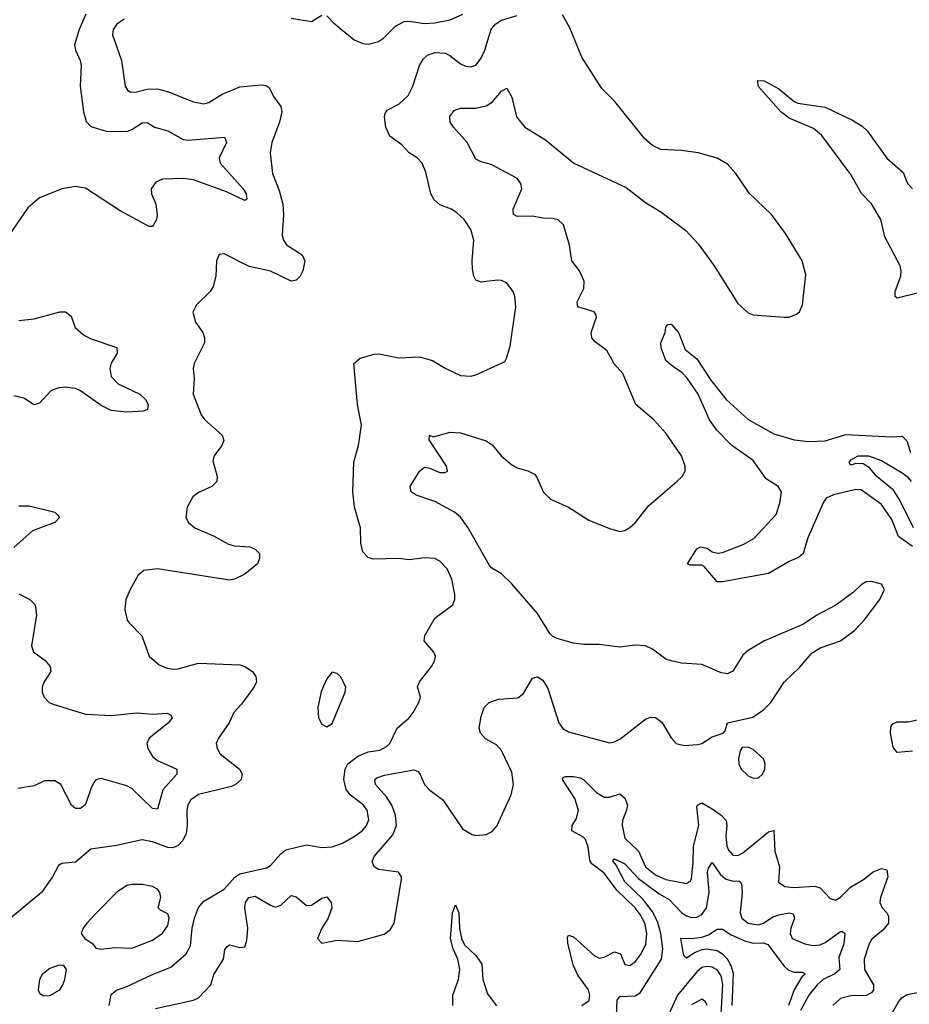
# Model space of a CAD drawing. Header units: inches. Extents: x 1682530 to 1839546, y 640742 to 791647.
# Tile 269 of 656: x 1715633 to 1719098, y 704374 to 708209. Entities that reach past the tile are written whole.
import ezdxf

# ---------------------------------------------------------------- set-up
doc = ezdxf.new("R2010")
doc.units = ezdxf.units.IN
doc.header["$MEASUREMENT"] = 0
doc.layers.add('B7710', color=7, linetype='Continuous')

msp = doc.modelspace()

# ---------------------------------------------------------------- linework, layer by layer
at = {"layer": 'B7710', "color": 5}
for points, elevation in [([(1715891.1, 708230), (1715864.5, 708170), (1715847.3, 708110), (1715850.2, 708090), (1715868.8, 708050), (1715872.2, 708030), (1715869.2, 707950), (1715882.3, 707850), (1715892.5, 707812.5), (1715910, 707792.8), (1715970, 707774.1), (1716050, 707773.6), (1716070, 707781.3), (1716110, 707807.3), (1716130, 707808.4), (1716158.4, 707790), (1716210, 707775.9), (1716270, 707742.1), (1716290, 707739.3), (1716431.1, 707751.1), (1716438.6, 707730), (1716410.1, 707670), (1716414.4, 707650), (1716503.5, 707550), (1716515, 707530), (1716518, 707510), (1716510, 707504.2), (1716438.5, 707538.5), (1716310, 707585.4), (1716269.7, 707590.3), (1716190, 707588), (1716163.7, 707576.3), (1716145.8, 707550), (1716146.2, 707530), (1716162.8, 707490), (1716168.5, 707450), (1716165.5, 707430), (1716153.3, 707406.7), (1716150, 707402.9), (1716137, 707403), (1716024.4, 707464.4), (1715890, 707552.1), (1715850, 707559.1), (1715799.3, 707550), (1715710, 707514.2), (1715664.4, 707475.6), (1715564.7, 707330)], 520), ([(1716040.3, 708210), (1716010.2, 708190), (1715997.2, 708170), (1715995, 708150), (1716029.4, 708049.4), (1716043.8, 707950), (1716053.7, 707933.7), (1716066.6, 707926.6), (1716090, 707927.7), (1716130, 707938.3), (1716170, 707939.4), (1716208.9, 707928.9), (1716310, 707888), (1716350, 707880.7), (1716370, 707885.4), (1716422, 707918), (1716490, 707947.5), (1716575.3, 707955.3), (1716592.8, 707952.8), (1716604.4, 707944.4), (1716621.6, 707910), (1716650, 707870.6), (1716653.6, 707850), (1716644.9, 707810), (1716614.9, 707730), (1716608.7, 707690), (1716617.7, 707610), (1716643.9, 707543.9), (1716658.4, 707490), (1716661, 707450), (1716654.9, 707370), (1716660.3, 707350), (1716672, 707332.1), (1716733.3, 707293.3), (1716744.2, 707270), (1716735.6, 707230), (1716724.9, 707210), (1716710, 707193.6), (1716690, 707189.7), (1716610, 707229), (1716527.4, 707247.4), (1716430, 707297), (1716410, 707294), (1716399.1, 707270), (1716397, 707210), (1716386.7, 707170), (1716374.4, 707150), (1716322.3, 707097.7), (1716307.7, 707070), (1716318, 707030), (1716346, 706990), (1716353, 706970), (1716353, 706950), (1716312.2, 706870), (1716308.2, 706850), (1716313, 706810), (1716308.2, 706750), (1716340.3, 706670), (1716354.6, 706650), (1716421.3, 706590), (1716428.2, 706570), (1716420.5, 706550), (1716390.6, 706510), (1716384.9, 706490), (1716402, 706430), (1716400.7, 706410), (1716381, 706390), (1716330, 706367), (1716308, 706350), (1716286, 706310), (1716280.5, 706270), (1716290.7, 706250), (1716314.8, 706230), (1716390, 706197.6), (1716446.1, 706166.1), (1716470, 706159.3), (1716530, 706155.5), (1716550, 706146.8), (1716566.8, 706130), (1716567.3, 706110), (1716558.8, 706090), (1716510.3, 706049.7), (1716470, 706029.6), (1716450, 706026), (1716170.4, 706069.6), (1716117.1, 706062.9), (1716094.4, 706045.6), (1716063.8, 705990), (1716046.4, 705950), (1716043.1, 705910), (1716052.4, 705870), (1716059.3, 705859.3), (1716108.7, 705808.7), (1716137.1, 705730), (1716175.8, 705695.8), (1716203.8, 705683.8), (1716230, 705678.9), (1716250, 705680.3), (1716330, 705702.7), (1716490, 705695.9), (1716510.4, 705690), (1716539.5, 705670), (1716552.9, 705650), (1716555.6, 705630), (1716546.3, 705610), (1716496.8, 705543.2), (1716466.7, 705510), (1716448.9, 705470), (1716407, 705410), (1716398, 705390), (1716401.7, 705370), (1716414, 705350), (1716489, 705290), (1716500.2, 705270), (1716495.8, 705250), (1716473.8, 705230), (1716457.7, 705222.3), (1716330, 705191.1), (1716299.7, 705170), (1716288.1, 705150), (1716284.3, 705130), (1716286, 705070), (1716281, 705039), (1716268.1, 705011.9), (1716250, 704992.5), (1716230, 704983.2), (1716210, 704984.1), (1716150, 705007.2), (1716110, 705014.4), (1716010, 704992.5), (1715910, 704977.8), (1715850, 704928.2), (1715798, 704922), (1715784.8, 704915.2), (1715761.1, 704870), (1715718.3, 704810), (1715590, 704703.5)], 540), ([(1715981.9, 704370), (1715990, 704411.6), (1716010.4, 704429.6), (1716050, 704442.9), (1716150, 704490.7), (1716221.9, 704518.1), (1716282, 704570), (1716298.8, 704601.2), (1716305.2, 704670), (1716313.9, 704710), (1716330, 704751.1), (1716350, 704775.3), (1716430, 704822.5), (1716471.2, 704868.8), (1716490, 704882.6), (1716595, 704905), (1716610, 704915), (1716650, 704960.6), (1716670, 704975), (1716750, 704995.5), (1716810, 704984.7), (1716850, 704987.8), (1716890, 705002), (1716939.7, 705030), (1716966.9, 705050), (1716984.2, 705070), (1716992.5, 705092.5), (1716986.4, 705130), (1716972.8, 705150), (1716919.8, 705190), (1716904.1, 705210), (1716895.2, 705250), (1716900.2, 705290), (1716911.2, 705310), (1716950, 705340.1), (1716990, 705356.6), (1717035.7, 705364.3), (1717062.4, 705377.6), (1717074.8, 705390), (1717103.9, 705450), (1717149.7, 705490), (1717165.7, 705510), (1717188, 705550), (1717193.6, 705570), (1717183, 705610), (1717189.8, 705630), (1717237.1, 705690), (1717248.8, 705710), (1717253.1, 705730), (1717245.8, 705745.8), (1717208, 705790), (1717211.2, 705810), (1717250, 705877.4), (1717319.5, 705930), (1717327.8, 705950), (1717328.3, 705970), (1717315.6, 706030), (1717297.7, 706070), (1717270, 706099.7), (1717250, 706109.7), (1717210, 706112.6), (1717150, 706104.4), (1717109.7, 706109.7), (1717010, 706108.2), (1716990, 706113.6), (1716970, 706136), (1716962.3, 706170), (1716961.1, 706230), (1716937.4, 706310), (1716931.2, 706370), (1716934.5, 706485.5), (1716953.3, 706550), (1716964.7, 706630), (1716948.3, 706710), (1716934.3, 706870), (1716959.5, 706890), (1717013.6, 706906.4), (1717032.5, 706907.5), (1717110, 706892), (1717190, 706895.8), (1717241.5, 706881.5), (1717290, 706851.3), (1717350, 706823.1), (1717390, 706820.4), (1717410, 706824.9), (1717509.5, 706870.5), (1717522, 706878), (1717529.6, 706890.4), (1717543.5, 706936.5), (1717565.6, 707090), (1717561.5, 707130), (1717554.8, 707150), (1717530, 707182.4), (1717510, 707192.6), (1717494.5, 707194.5), (1717430, 707186.6), (1717410, 707194.5), (1717401.7, 707210), (1717397.3, 707237.3), (1717395, 707270), (1717401.7, 707350), (1717390.8, 707390.8), (1717364.2, 707430), (1717336.3, 707456.3), (1717315.1, 707470), (1717270, 707487.6), (1717247.5, 707507.5), (1717234.8, 707530), (1717214.8, 707614.8), (1717200.5, 707650), (1717180.7, 707670), (1717149.8, 707689.8), (1717121, 707721), (1717074.8, 707754.8), (1717059.4, 707790), (1717054.2, 707830), (1717056.6, 707843.4), (1717064.2, 707855.8), (1717110, 707879.3), (1717146.6, 707913.3), (1717164.7, 707950), (1717190.5, 708029.5), (1717204.7, 708055.3), (1717221.1, 708070), (1717250, 708080.1), (1717290, 708078), (1717308.9, 708068.9), (1717350, 708036.1), (1717370, 708028), (1717390, 708025.3), (1717410, 708032), (1717430, 708058.4), (1717445, 708090), (1717470, 708171.4), (1717487.3, 708192.7), (1717510, 708207.1), (1717570, 708225.2)], 540), ([(1716161.8, 704358.2), (1716309.9, 704390.1), (1716330, 704398.8), (1716377, 704450), (1716389.2, 704490), (1716426.9, 704550), (1716432.5, 704587.5), (1716440.7, 704599.3), (1716450, 704605.5), (1716490, 704594.7), (1716510, 704597.6), (1716518.1, 704621.9), (1716521.7, 704670), (1716510.4, 704750), (1716512.8, 704770), (1716526, 704790), (1716550, 704794.7), (1716610, 704759.8), (1716630, 704752.9), (1716650, 704760.7), (1716690, 704797.2), (1716710, 704792), (1716750, 704759.3), (1716770, 704759.8), (1716810, 704787.8), (1716830, 704792.9), (1716846.7, 704770), (1716848.4, 704750), (1716832.9, 704707.1), (1716809.4, 704670), (1716792.7, 704630), (1716810, 704612.7), (1716870, 704623.2), (1716950, 704618), (1717053.2, 704646.8), (1717076.1, 704663.9), (1717091.4, 704690), (1717120.4, 704860.4), (1717119.9, 704870), (1717109.1, 704889.1), (1717030, 704899.3), (1717014.2, 704910), (1717006.1, 704930), (1717014.1, 704950), (1717085.9, 705034.1), (1717100.1, 705070), (1717097.1, 705110), (1717082.1, 705150), (1717062, 705182), (1717018.9, 705230), (1717015.8, 705250), (1717023.9, 705256.1), (1717054, 705266), (1717167.7, 705287.7), (1717182, 705282), (1717191.5, 705271.5), (1717210.1, 705230), (1717230, 705208), (1717281.1, 705170), (1717357.1, 705057.1), (1717394.8, 705034.8), (1717410, 705031.3), (1717450, 705035.5), (1717473, 705047), (1717492.4, 705070), (1717547.2, 705190), (1717556.3, 705230), (1717550, 705278.4), (1717510, 705362.9), (1717490, 705384.7), (1717447.6, 705407.6), (1717427.6, 705430), (1717422.8, 705450), (1717430, 705494.8), (1717442.3, 705530), (1717461.6, 705550), (1717497.5, 705562.5), (1717572.6, 705567.4), (1717595.3, 705584.7), (1717630, 705644.4), (1717650, 705648.8), (1717670, 705636), (1717690, 705603.7), (1717732.5, 705470), (1717747.9, 705447.9), (1717770, 705435.7), (1717930, 705392.7), (1717950, 705396), (1717970, 705406.3), (1718070, 705484.1), (1718090, 705492.5), (1718110, 705491), (1718133.4, 705473.4), (1718170, 705411.8), (1718190, 705390.3), (1718221.4, 705381.4), (1718274.6, 705385.4), (1718290, 705390.2), (1718330, 705415.2), (1718373.2, 705430), (1718381.2, 705438.8), (1718389.8, 705470.2), (1718488.1, 705491.9), (1718530, 705521.1), (1718558.3, 705550), (1718610, 705628.4), (1718670, 705685.7), (1718718.5, 705741.5), (1718750, 705761.7), (1718830, 705788.9), (1718884, 705830), (1718921.7, 705870), (1718983, 705950), (1719000.7, 705990), (1718989.2, 706010), (1718950, 706020.5), (1718930, 706018.9), (1718910, 706007.8), (1718880.7, 705979.3), (1718811.5, 705928.5), (1718737.6, 705890), (1718685.9, 705854.1), (1718534, 705790), (1718470, 705752.2), (1718450, 705734), (1718410, 705671), (1718390, 705661.6), (1718364.6, 705664.6), (1718290, 705697.8), (1718210, 705702.6), (1718170, 705711.1), (1718150, 705718.3), (1718097.3, 705757.3), (1718069.9, 705769.9), (1718030, 705772), (1717970, 705765), (1717890, 705775.8), (1717830, 705775), (1717790, 705780.2), (1717730, 705797), (1717710, 705806.5), (1717698.2, 705818.2), (1717650, 705896.2), (1717550, 706012), (1717510, 706049.8), (1717472.6, 706072.6), (1717463.2, 706083.2), (1717379.9, 706230), (1717350, 706270.9), (1717327, 706290), (1717250, 706332.5), (1717177, 706357), (1717157.2, 706370), (1717153.6, 706390), (1717190, 706450.3), (1717210, 706466.2), (1717230, 706462.3), (1717270, 706444.6), (1717290, 706444.7), (1717299.6, 706450), (1717295.8, 706470), (1717227.7, 706572.3), (1717229.2, 706590), (1717243.4, 706583.4), (1717310, 706602.6), (1717350, 706599), (1717450, 706568.4), (1717472.8, 706552.8), (1717510, 706509.2), (1717550, 706475.2), (1717570, 706462.9), (1717612.1, 706452.1), (1717638.4, 706438.3), (1717647.3, 706427.3), (1717672, 706370), (1717700.9, 706340.9), (1717770.2, 706310.2), (1717850, 706259.6), (1717930, 706226.5), (1717970, 706215.6), (1717990, 706219.6), (1718010, 706230.3), (1718030, 706248.8), (1718083.5, 706316.5), (1718193, 706410), (1718213.6, 706430), (1718224.7, 706450), (1718225.4, 706470), (1718210, 706509.5), (1718150, 706598.9), (1718102.7, 706650), (1718032.7, 706710), (1717981.5, 706830), (1717948.6, 706868.6), (1717919.7, 706919.7), (1717874.5, 706954.5), (1717861.8, 706970), (1717859.4, 706990), (1717879.7, 707050), (1717877.8, 707057.8), (1717870.6, 707070.6), (1717806.3, 707090), (1717803.8, 707110), (1717830, 707161.6), (1717832, 707190), (1717812.9, 707230), (1717783.7, 707270), (1717774.2, 707330), (1717750.8, 707410), (1717730, 707428.7), (1717710, 707434.7), (1717670, 707435.4), (1717630, 707442.9), (1717570, 707442.6), (1717556.9, 707450), (1717555.2, 707470), (1717588.5, 707550), (1717585.4, 707570), (1717570, 707589.8), (1717550, 707601.3), (1717470, 707644.2), (1717430, 707654.6), (1717410, 707665.4), (1717376.5, 707730), (1717322.4, 707790), (1717309.8, 707810), (1717308.5, 707831.5), (1717325.5, 707854.5), (1717350, 707864), (1717410, 707864.1), (1717450, 707872.9), (1717473.2, 707886.8), (1717510, 707930.3), (1717530, 707942.4), (1717550, 707907.3), (1717567.9, 707830), (1717600.8, 707790), (1717680.7, 707740.7), (1717791.8, 707650), (1717995.5, 707555.5), (1718070, 707497), (1718130, 707460.4), (1718227.7, 707387.7), (1718275.5, 707335.5), (1718337.6, 707250), (1718430, 707103.8), (1718470, 707066.7), (1718490, 707059.5), (1718610, 707050.3), (1718630, 707050.3), (1718658.6, 707061.4), (1718670, 707070.5), (1718682, 707098), (1718695.4, 707215.4), (1718681, 707270), (1718615.8, 707375.8), (1718560.5, 707450), (1718473.5, 707533.5), (1718422.4, 707610), (1718390, 707645.6), (1718350, 707669.6), (1718275.3, 707690), (1718210, 707699.7), (1718130, 707703.5), (1718098.2, 707718.2), (1718066.4, 707746.4), (1717950.9, 707890), (1717900.8, 707940.8), (1717822.6, 708062.5), (1717776.3, 708176.3), (1717747.8, 708227.8)], 520), ([(1716690, 708214), (1716770, 708202), (1716810, 708226)], 560), ([(1716830, 708224), (1716855.8, 708195.8), (1716936, 708130), (1716970, 708115.5), (1716990, 708113), (1717030, 708123.7), (1717050, 708137), (1717096.5, 708183.5), (1717130, 708200.9), (1717150, 708203.2), (1717210, 708193.2), (1717250, 708195.9), (1717310, 708207.5), (1717359.2, 708230)], 560), ([(1719130, 707143.9), (1719050, 707124.1), (1719043.1, 707130), (1719043, 707150), (1719064.4, 707210), (1719066.1, 707230), (1719061.6, 707250), (1719003, 707363), (1718986.5, 707430), (1718950.8, 707490.8), (1718911.3, 707531.3), (1718870, 707605.3), (1718757.2, 707757.2), (1718724.6, 707784.6), (1718630, 707825.1), (1718598, 707850), (1718509.8, 707950), (1718508.5, 707971.5), (1718533, 707970), (1718590, 707939.7), (1718649.6, 707889.6), (1718663.4, 707883.4), (1718770, 707867.6), (1718876.8, 707816.8), (1718913.9, 707793.9), (1718934.6, 707774.6), (1719010, 707669.2), (1719073.4, 707613.4), (1719091, 707570), (1719110.2, 707550)], 480), ([(1715630, 707037.1), (1715690, 707043.5), (1715790, 707071), (1715811, 707071), (1715833.4, 707053.4), (1715849.5, 707009.5), (1715881.3, 706981.3), (1715907.5, 706967.5), (1716012.2, 706932.2), (1716012.3, 706910), (1715989.1, 706870.9), (1715983.7, 706850), (1715990, 706819.5), (1716017.4, 706790), (1716101.1, 706750), (1716122.6, 706730), (1716133.4, 706710), (1716130.6, 706690), (1716115.8, 706684.2), (1716050, 706680.5), (1715990, 706686.5), (1715950, 706706), (1715870, 706763.6), (1715850, 706772.1), (1715810, 706777.5), (1715785.2, 706774.8), (1715755.4, 706764.6), (1715710, 706715), (1715689.3, 706709.2), (1715650, 706734.6), (1715610, 706744.1)], 520), ([(1719110, 706157.5), (1719056.1, 706196.1), (1719030, 706261.9), (1718990, 706319.9), (1718910, 706377), (1718890, 706379.3), (1718802, 706358), (1718774.4, 706345.6), (1718763.4, 706330), (1718702.2, 706190), (1718684.3, 706130), (1718666.2, 706113.8), (1718630, 706099), (1718550, 706051.3), (1718370, 706018.7), (1718350, 706019.9), (1718298.9, 706078.8), (1718290, 706083.9), (1718244.6, 706084.6), (1718234.5, 706090), (1718270, 706148), (1718284.9, 706155.1), (1718310, 706150.6), (1718330, 706135.9), (1718350.7, 706130.7), (1718370, 706134.1), (1718453.6, 706166.4), (1718492.6, 706187.4), (1718579, 706281), (1718594.2, 706325.8), (1718599.9, 706370), (1718587.6, 706390), (1718540.6, 706420.6), (1718490, 706491.4), (1718406.9, 706550), (1718348.6, 706610), (1718319.5, 706650), (1718275.4, 706750), (1718232.4, 706812.4), (1718213.8, 706833.8), (1718170, 706862.6), (1718150, 706881.3), (1718130.9, 706930), (1718130.5, 706950), (1718146.9, 706990), (1718150, 707011.3), (1718158, 707022), (1718170, 707022.8), (1718199.1, 706990), (1718224.4, 706924.4), (1718270, 706887.3), (1718324.7, 706804.7), (1718384, 706730), (1718470, 706651.6), (1718570, 706596.3), (1718650, 706572.5), (1718705.9, 706565.9), (1718770, 706568.9), (1718850, 706592.7), (1719030, 706584.5), (1719070, 706586.9), (1719088, 706568), (1719102.5, 706522.5)], 480), ([(1719114.7, 706230), (1719059.7, 706339.7), (1719036.4, 706376.4), (1718971, 706430), (1718942.8, 706462.8), (1718918.4, 706478.4), (1718890, 706480.4), (1718870, 706473.2), (1718864, 706484), (1718870, 706494.9), (1718899, 706510), (1718938.8, 706510), (1718990, 706491.3), (1719070, 706443.4), (1719090, 706428.9), (1719105.5, 706410)], 460), ([(1715630, 706315.3), (1715670, 706315.2), (1715770.2, 706290.2), (1715780.4, 706280.4), (1715787.7, 706270), (1715770.4, 706250), (1715682.5, 706217.5), (1715610, 706152.9)], 520), ([(1715630, 705972.2), (1715673, 705950), (1715693.1, 705930), (1715699.2, 705890), (1715678.9, 705770), (1715687.3, 705747.3), (1715732.8, 705712.9), (1715751.8, 705690), (1715754.9, 705670), (1715728.8, 705630), (1715721.3, 705610), (1715720.4, 705590), (1715728.2, 705570), (1715747.7, 705550), (1715763.4, 705543.4), (1715890, 705503.8), (1715990, 705498.9), (1716090, 705508.9), (1716150, 705503.9), (1716207.7, 705507.7), (1716220.9, 705500.9), (1716227, 705490), (1716212.2, 705470), (1716137.8, 705410), (1716128.6, 705390), (1716131.8, 705370), (1716150, 705339.1), (1716170, 705323), (1716245.3, 705290), (1716245.8, 705270), (1716191, 705209), (1716170, 705134.5), (1716150, 705137.2), (1716070, 705214.4), (1716050, 705224.5), (1715950, 705253.5), (1715930, 705248.2), (1715922.5, 705237.5), (1715910, 705213.6), (1715890, 705151.8), (1715870, 705137.2), (1715850, 705136.8), (1715835.1, 705150), (1715793.1, 705230), (1715770, 705244.4), (1715730, 705244), (1715690, 705225.3), (1715625.7, 705214.3)], 520), ([(1719110, 705359.5), (1719050, 705354.3), (1719034.8, 705374.8), (1719025.2, 705430), (1719025.9, 705454.1), (1719033.8, 705466.2), (1719050, 705473.7), (1719093.6, 705473.6), (1719130, 705482)], 480), ([(1717822.9, 704370), (1717851, 704389), (1717853.2, 704410), (1717848.1, 704430), (1717807, 704487), (1717788.3, 704528.3), (1717768.2, 704611.8), (1717766.2, 704633.8), (1717770, 704643), (1717790, 704636.3), (1717870, 704563.5), (1717890, 704553.9), (1717910, 704557.9), (1717950, 704578.1), (1717973.4, 704570), (1717990, 704529), (1718010, 704525), (1718030, 704539.7), (1718053.4, 704570), (1718071.5, 704608.5), (1718075.3, 704650), (1718067.5, 704690), (1718050, 704724.1), (1718030, 704749.9), (1717958.9, 704818.9), (1717910, 704885.3), (1717860.9, 704920.9), (1717854, 704934), (1717847.6, 704987.6), (1717836.4, 705016.4), (1717826.6, 705026.6), (1717783.9, 705050), (1717784.4, 705070), (1717802.2, 705097.8), (1717809.9, 705130), (1717794.9, 705174.9), (1717746.6, 705250), (1717750, 705257.4), (1717758.6, 705261.4), (1717790, 705261.6), (1717816.1, 705256.1), (1717830, 705248.3), (1717879.1, 705199.1), (1717910, 705180.3), (1717930, 705180.8), (1717970, 705193.1), (1717990, 705177.3), (1717999.9, 705150), (1717997, 705130), (1717981.2, 705090), (1717979.6, 705070), (1717990, 705021.6), (1718043.1, 704970), (1718069.9, 704909.9), (1718110, 704878.6), (1718150, 704859.6), (1718230, 704844.8), (1718245.4, 704854.6), (1718250, 704864.4), (1718256.5, 704923.5), (1718257.4, 704990), (1718278.1, 705070), (1718270, 705142.8), (1718272.4, 705150), (1718290, 705158), (1718330, 705135.7), (1718365.5, 705110), (1718384.7, 705090), (1718387.3, 705070), (1718383.2, 705030), (1718387.2, 704990), (1718394, 704974), (1718410, 704955.3), (1718430, 704953.3), (1718450, 704963.4), (1718550, 705046.2), (1718570, 705050.3), (1718573.5, 704970), (1718592.5, 704910), (1718588.4, 704850), (1718612.8, 704832.8), (1718648.5, 704828.5), (1718730, 704834.1), (1718750, 704827.1), (1718790, 704786), (1718810, 704779.1), (1718830, 704791.1), (1718869.2, 704830.8), (1718919.5, 704860.5), (1718957.3, 704890), (1718990, 704902.6), (1719010, 704897.6), (1719014.3, 704870), (1718985.1, 704790), (1718982.6, 704770), (1718991.8, 704750), (1719010.5, 704730.5), (1719016.8, 704716.8), (1719016.2, 704690), (1718995.8, 704664.2), (1718951.7, 704628.3), (1718940.9, 704610), (1718921.7, 704550), (1718923.1, 704510), (1718958.8, 704450), (1718958.4, 704430), (1718950, 704418.3), (1718930, 704407.8), (1718870, 704407.2), (1718830, 704397), (1718799.7, 704370)], 480), ([(1717958.1, 704330), (1717960.5, 704390), (1717970, 704404.5), (1718030, 704406.5), (1718050, 704419), (1718132.2, 704550), (1718138.4, 704590), (1718129.5, 704650), (1718116.8, 704696.8), (1718096.6, 704736.6), (1718061.8, 704781.7), (1717990, 704851.2), (1717956.5, 704916.5), (1717944.5, 704930), (1717944, 704936), (1717950, 704941.1), (1717990, 704920.5), (1718043.8, 704863.8), (1718123.8, 704803.8), (1718162.6, 704782.6), (1718210, 704731.6), (1718230, 704718), (1718250, 704712.7), (1718270, 704713.9), (1718290, 704723.4), (1718308.2, 704750), (1718318.2, 704810), (1718311.6, 704888.4), (1718315.2, 704904.8), (1718330, 704926.3), (1718361.3, 704881.3), (1718382.2, 704862.2), (1718410, 704853.9), (1718434.3, 704854.3), (1718444.4, 704844.4), (1718446.6, 704810), (1718439.1, 704730), (1718445.7, 704710), (1718470, 704690.1), (1718510, 704683.6), (1718530, 704689.7), (1718565.9, 704714.1), (1718590, 704723), (1718630, 704730.1), (1718645.7, 704725.7), (1718650.9, 704710), (1718636.1, 704670), (1718633.8, 704650), (1718641.7, 704630), (1718690.5, 704610), (1718722.9, 704602.9), (1718750, 704606.1), (1718770, 704614.1), (1718830, 704658), (1718837.8, 704657.8), (1718846.7, 704650), (1718842.6, 704610), (1718823.2, 704556.8), (1718827.2, 704510), (1718807.5, 704492.5), (1718762.2, 704470), (1718738.6, 704450), (1718705.9, 704410), (1718673.5, 704350)], 460), ([(1717320.5, 704370), (1717320.4, 704410), (1717341.8, 704470), (1717347.4, 704510), (1717340.1, 704550), (1717321.7, 704590), (1717311.1, 704630), (1717318.9, 704730), (1717330, 704760.9), (1717343.8, 704730), (1717346, 704670), (1717353.9, 704630), (1717365.5, 704605.5), (1717410, 704564.6), (1717433.5, 704530), (1717437, 704470), (1717454.8, 704414.8), (1717490, 704367.5)], 480), ([(1718407.9, 704370), (1718413.5, 704493.5), (1718404.1, 704524.1), (1718389.5, 704549.5), (1718370, 704569.5), (1718350, 704581.7), (1718310, 704588.7), (1718290, 704585.6), (1718263.6, 704576.4), (1718230, 704553.5), (1718221.6, 704561.6), (1718217, 704577), (1718207.8, 704632.2), (1718250.1, 704630.1), (1718290, 704635.4), (1718315.7, 704644.3), (1718350, 704666.3), (1718370, 704666.4), (1718404.3, 704644.3), (1718459.4, 704619.4), (1718490, 704612.2), (1718530, 704612.9), (1718546.6, 704606.6), (1718610, 704522), (1718626.7, 704506.7), (1718650, 704498.7), (1718679.8, 704499.8), (1718690, 704494.8), (1718690.9, 704490), (1718678.7, 704481.3), (1718649.4, 704430.6), (1718627.1, 704370)], 440), ([(1718364.7, 704335.3), (1718371.4, 704451.4), (1718364.9, 704484.9), (1718350, 704508.4), (1718330, 704518.8), (1718310, 704521.3), (1718290, 704517.7), (1718270, 704500.4), (1718195.1, 704410), (1718140, 704290)], 460), ([(1719026.5, 704330), (1719055.9, 704384.1), (1719070, 704399.9), (1719090, 704412.2), (1719150, 704424.2)], 480), ([(1718310.3, 704370), (1718303.7, 704383.7), (1718290, 704394.6), (1718250, 704371.9)], 480)]:
    msp.add_lwpolyline(points, dxfattribs=dict(at, elevation=elevation))
for points, elevation in [([(1716850, 705668), (1716830, 705642), (1716807.8, 705592.2), (1716793.7, 705530), (1716797.4, 705490), (1716810, 705464.4), (1716830, 705454.9), (1716850, 705467), (1716901.2, 705590), (1716904, 705610), (1716882, 705650), (1716870, 705662)], 560), ([(1718470, 705375.3), (1718446.4, 705373.6), (1718439.1, 705360.9), (1718432.3, 705330), (1718433.6, 705310), (1718443.2, 705290), (1718470, 705264.2), (1718490, 705254.7), (1718510, 705256.1), (1718525.7, 705270), (1718535.7, 705290), (1718536.8, 705310), (1718529.8, 705330), (1718490, 705366.2)], 520), ([(1716110, 704841), (1716070, 704841), (1716050, 704836.4), (1716010.4, 704810), (1715931.8, 704730), (1715894.9, 704690), (1715880.3, 704670), (1715873, 704650), (1715886.8, 704630), (1715918, 704610), (1715930, 704592), (1715950, 704588.8), (1716004.2, 704595.8), (1716070, 704593.1), (1716150, 704623.5), (1716190, 704651.5), (1716210, 704681.3), (1716215.3, 704710), (1716210, 704726.6), (1716181, 704741), (1716172.7, 704750), (1716182.4, 704790), (1716179.6, 704810), (1716170, 704822), (1716150, 704832.8)], 560), ([(1715787, 704527), (1715750, 704513.3), (1715720.4, 704490), (1715710.4, 704470), (1715705.5, 704430), (1715710, 704418), (1715726.4, 704406.4), (1715750, 704408.7), (1715789.4, 704430), (1715801.6, 704450), (1715809.6, 704470), (1715815.6, 704510), (1715804.8, 704524.8)], 560)]:
    msp.add_lwpolyline(points, close=True, dxfattribs=dict(at, elevation=elevation))

doc.saveas('drawing.dxf')
